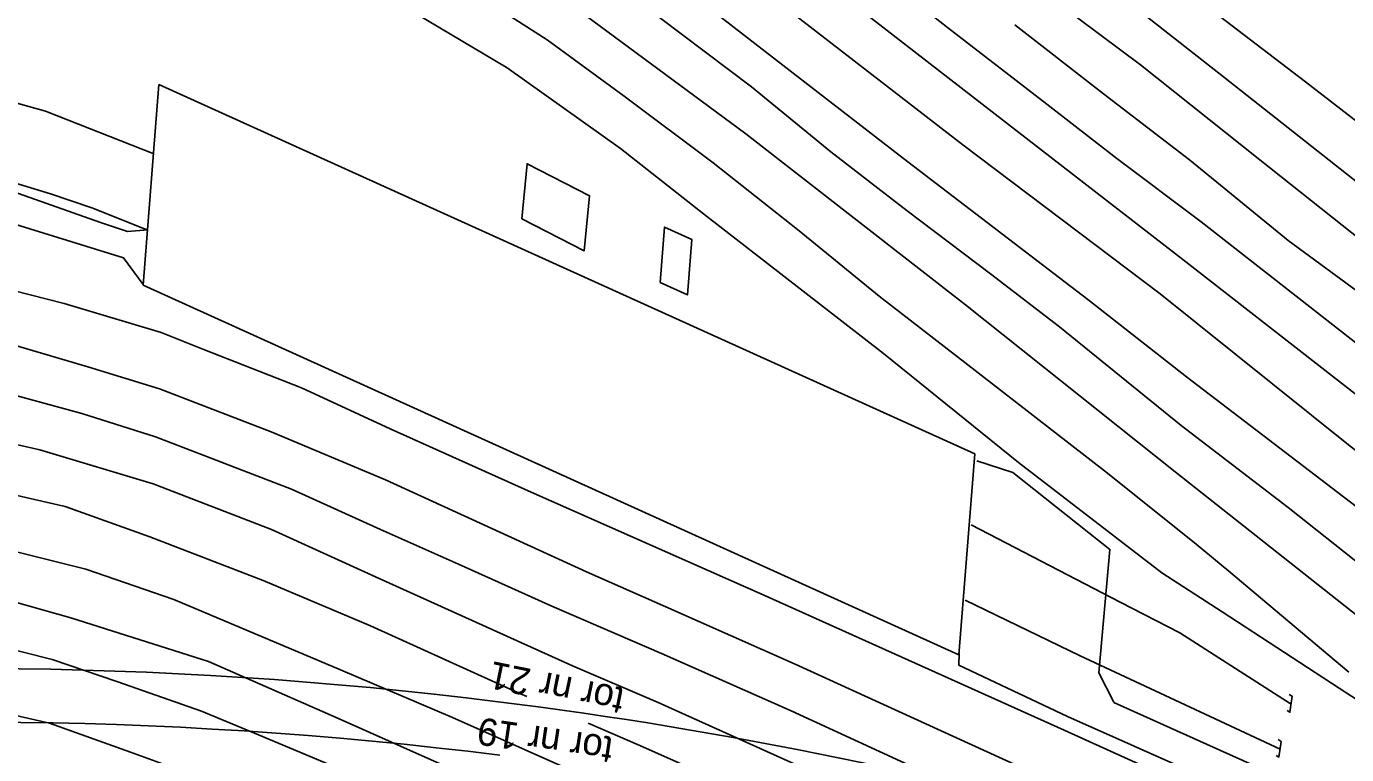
# Model space of a CAD drawing. Extents: x 6541740 to 6566395, y 5525066 to 5530361.
# Drawn here: x 6553961 to 6554019, y 5525381.4 to 5525413.4 of the extents above; entities that cross this region are included whole.
import ezdxf

# ---------------------------------------------------------------- set-up
doc = ezdxf.new("R2010")
doc.units = 0
for name, color, linetype in [('ps_wymiarowanie', 7, 'Continuous'), ('TOR_PRZEK_P-komponent', 7, 'Continuous'), ('TOR_PS_OPIS_O-opisy odwodnienia', 7, 'Continuous'), ('TOR_PS_OPIS_T-ukresy', 7, 'Continuous'), ('TOR_PS_T-rowy otwarte nieumocnione', 7, 'Continuous'), ('TOR_PS_T-wypelnienia', 7, 'Continuous')]:
    doc.layers.add(name, color=color, linetype=linetype)

msp = doc.modelspace()

# ---------------------------------------------------------------- linework, layer by layer
at = {"layer": 'ps_wymiarowanie'}
for p, q in [((6553966.806, 5525410.881), (6553966.12, 5525402.058)), ((6554002.685, 5525394.652), (6553966.806, 5525410.881)), ((6553966.12, 5525402.058), (6554001.982, 5525385.821)), ((6554001.982, 5525385.821), (6554002.685, 5525394.652))]:
    msp.add_line(p, q, dxfattribs=at)
for points in [[(6553982.766, 5525404.977), (6553983, 5525407.393), (6553985.745, 5525405.985), (6553985.511, 5525403.569)], [(6553988.845, 5525402.183), (6553989.046, 5525404.613), (6553990.248, 5525404.059), (6553990.048, 5525401.63)]]:
    msp.add_lwpolyline(points, close=True, dxfattribs=at)
at = {"layer": 'TOR_PRZEK_P-komponent'}
for centre, start_param, end_param in [((6553986.869, 5524675.408), 6.191398, 6.438521), ((6553986.985, 5524673.052), 6.191509, 6.438521), ((6553986.869, 5524675.408), 6.108872, 6.191398), ((6553987.127, 5524670.174), 6.17976, 6.438521)]:
    msp.add_ellipse(centre, major_axis=(-38.482, 709.537), ratio=0.510219, start_param=start_param, end_param=end_param, dxfattribs=at)
at = {"layer": 'TOR_PS_OPIS_T-ukresy'}
for points in [[(6553957.813, 5525433.2), (6553961.117, 5525433.196), (6553964.314, 5525432.869), (6553967.513, 5525432.284), (6553970.866, 5525431.253), (6553976.039, 5525429.27), (6553981.131, 5525426.512), (6553983.523, 5525424.914), (6553987.657, 5525421.706), (6553994.16, 5525416.879), (6554011.971, 5525403.091), (6554019.672, 5525397.078), (6554031.018, 5525388.333), (6554041.029, 5525380.426), (6554047.855, 5525375.018), (6554052.316, 5525371.509), (6554057.464, 5525367.286), (6554063.102, 5525362.776), (6554067.222, 5525360.091)], [(6553957.262, 5525430.873), (6553962.474, 5525430.761), (6553966.831, 5525430.121), (6553970.661, 5525428.993), (6553974.234, 5525427.67), (6553978.753, 5525425.559), (6553981.584, 5525423.917), (6553986.28, 5525420.413), (6553991.01, 5525416.846), (6553995.763, 5525413.156), (6554002.166, 5525408.224), (6554010.834, 5525401.681), (6554019.12, 5525395.042), (6554025.174, 5525390.323), (6554030.932, 5525385.714), (6554039.938, 5525378.686), (6554048.513, 5525371.829), (6554053.578, 5525367.861), (6554056.782, 5525365.431), (6554060.911, 5525362.675)], [(6553959.109, 5525428.559), (6553964.052, 5525428.15), (6553969.389, 5525427.015), (6553972.875, 5525425.872), (6553978.758, 5525423.055), (6553982.366, 5525420.783), (6553987.29, 5525417.11), (6553993.916, 5525411.981), (6553999.736, 5525407.484), (6554007.653, 5525401.435), (6554011.997, 5525398.032), (6554019.95, 5525391.949), (6554023.986, 5525388.614), (6554030.774, 5525383.422), (6554040.186, 5525376.091), (6554046.681, 5525371.097), (6554050.525, 5525368.019), (6554054.611, 5525365.318)], [(6554042.13, 5525370.684), (6554038.064, 5525373.422), (6554031.657, 5525378.013), (6554024.275, 5525383.741), (6554019.25, 5525387.74), (6554011.493, 5525393.854), (6554002.279, 5525401.191), (6553992.62, 5525408.706), (6553984.264, 5525414.885), (6553981.998, 5525416.389), (6553977.571, 5525419.038), (6553973.695, 5525420.842), (6553967.417, 5525422.889), (6553963.409, 5525423.587), (6553955.607, 5525424.04)], [(6554023.088, 5525381.529), (6554019.041, 5525384.134), (6554013.565, 5525387.708), (6554010.915, 5525389.423), (6554004.606, 5525394.273), (6553998.672, 5525399.054), (6553990.753, 5525405.201), (6553987.103, 5525408.07), (6553982.116, 5525411.612), (6553977.144, 5525414.562), (6553973.58, 5525416.194), (6553971.907, 5525416.84), (6553968.753, 5525417.861), (6553964.941, 5525418.911), (6553961.09, 5525419.454), (6553958.409, 5525419.563)], [(6553996.772, 5525417.09), (6554001.489, 5525413.388), (6554005.853, 5525410.011), (6554008.926, 5525407.632), (6554012.636, 5525404.846), (6554020.918, 5525398.365), (6554028.899, 5525392.055), (6554033.246, 5525388.754), (6554040.957, 5525382.689), (6554048.967, 5525376.389), (6554052.758, 5525373.565), (6554059.263, 5525368.434), (6554064.235, 5525364.302), (6554069.38, 5525360.19), (6554073.476, 5525357.549)], [(6554007.768, 5525415.817), (6554013.629, 5525411.219), (6554020.078, 5525406.136), (6554024.432, 5525402.777), (6554030.164, 5525398.309), (6554036.481, 5525393.241), (6554042.34, 5525388.724), (6554048.781, 5525383.756), (6554052.477, 5525380.799), (6554057.6, 5525376.898), (6554062.191, 5525373.21), (6554066.688, 5525369.802), (6554071.004, 5525366.362), (6554074.916, 5525363.356), (6554078.337, 5525360.648), (6554082.666, 5525357.345), (6554086.646, 5525354.297), (6554089.137, 5525352.331), (6554092.594, 5525349.649), (6554096.636, 5525346.582)], [(6554005.478, 5525415.117), (6554009.969, 5525411.739), (6554015.226, 5525407.565), (6554020.189, 5525403.631), (6554024.299, 5525400.428), (6554029.474, 5525396.269), (6554034.44, 5525392.455), (6554039.606, 5525388.337), (6554041.919, 5525386.631), (6554048.198, 5525381.622), (6554053.842, 5525377.25), (6554058.344, 5525373.721), (6554062.96, 5525370.095), (6554067.335, 5525366.615), (6554071.321, 5525363.623), (6554075.244, 5525360.584), (6554078.081, 5525358.978), (6554079.345, 5525358.265), (6554082.495, 5525356.59), (6554086.646, 5525354.297)], [(6553980.511, 5525415), (6553983.889, 5525412.837), (6553987.261, 5525410.36), (6553991.188, 5525407.432), (6553994.96, 5525404.441), (6553998.479, 5525401.58), (6554002.828, 5525398.201), (6554008.516, 5525393.796), (6554012.413, 5525390.674), (6554013.85, 5525389.5), (6554019.132, 5525385.05)], [(6553988.815, 5525413.826), (6553992.868, 5525410.774), (6553996.359, 5525407.913), (6553999.716, 5525405.326), (6554003.381, 5525402.556), (6554006.415, 5525400.222), (6554011.764, 5525395.898), (6554016.46, 5525392.288), (6554019.793, 5525389.653), (6554023.924, 5525386.395), (6554027.749, 5525383.363), (6554031.733, 5525380.328), (6554038.217, 5525375.276), (6554039.936, 5525374.039), (6554044.37, 5525370.757), (6554048.384, 5525368.023)], [(6554004.449, 5525413.499), (6554008.345, 5525410.464), (6554012.13, 5525407.563), (6554016.471, 5525404.024), (6554020.432, 5525401.109), (6554023.748, 5525398.395), (6554028.395, 5525394.752), (6554032.723, 5525391.468), (6554035.988, 5525388.878), (6554039.954, 5525385.659), (6554041.479, 5525384.496), (6554050.66, 5525377.31), (6554059.094, 5525370.701), (6554065.181, 5525366.254), (6554067.559, 5525364.718), (6554071.11, 5525362.786), (6554075.241, 5525360.587)], [(6554013.439, 5525413.886), (6554017.233, 5525410.993), (6554019.554, 5525409.195), (6554022.739, 5525406.698), (6554027.431, 5525403.025), (6554031.814, 5525399.601), (6554034.817, 5525397.214), (6554038.298, 5525394.535), (6554040.398, 5525392.807), (6554042.766, 5525391.006)]]:
    msp.add_lwpolyline(points, dxfattribs=at)
at = {"layer": 'TOR_PS_T-rowy otwarte nieumocnione'}
for points in [[(6553959.992, 5525410.213), (6553961.817, 5525409.708), (6553966.58, 5525407.834)], [(6553926.511, 5525405.706), (6553930.676, 5525406.262), (6553940.14, 5525407.299), (6553944.99, 5525407.858), (6553950.238, 5525408.014), (6553953.801, 5525407.982), (6553955.607, 5525407.729), (6553959.201, 5525406.939), (6553962.046, 5525406.066), (6553963.866, 5525405.457), (6553966.318, 5525404.483)], [(6553993.509, 5525388.387), (6553983.174, 5525392.968), (6553976.971, 5525395.753), (6553973.085, 5525397.547), (6553968.745, 5525399.243), (6553966.911, 5525399.986), (6553962.641, 5525401.254), (6553958.079, 5525402.411), (6553954.392, 5525403.152), (6553950.831, 5525403.646), (6553947.454, 5525403.984), (6553943.513, 5525404.115), (6553939.99, 5525404.111), (6553935.203, 5525403.866), (6553930.782, 5525403.276), (6553926.504, 5525402.563), (6553922.239, 5525401.574), (6553916.722, 5525399.938), (6553914.151, 5525398.918), (6553910.694, 5525397.496), (6553905.358, 5525394.857), (6553901.295, 5525392.748)], [(6553938.694, 5525401.539), (6553940.128, 5525401.644), (6553945.471, 5525401.548), (6553951.498, 5525401.043), (6553954.334, 5525400.674), (6553957.296, 5525400.17), (6553960.504, 5525399.41), (6553963.687, 5525398.474), (6553966.829, 5525397.508), (6553971.751, 5525395.617), (6553976.775, 5525393.512), (6553985.614, 5525389.468), (6553989.095, 5525387.93), (6553994.789, 5525385.406)], [(6553890.455, 5525381.461), (6553907.11, 5525390.776), (6553911.526, 5525392.987), (6553914.98, 5525394.424), (6553918.037, 5525395.612), (6553920.505, 5525396.415), (6553923.809, 5525397.236), (6553926.918, 5525397.935), (6553931.465, 5525398.726), (6553935.521, 5525399.254), (6553937.785, 5525399.368), (6553940.467, 5525399.527), (6553944.687, 5525399.529), (6553948.593, 5525399.342), (6553954.273, 5525398.609), (6553959.209, 5525397.556), (6553963.425, 5525396.425), (6553966.653, 5525395.392), (6553972.645, 5525393.096), (6553976.549, 5525391.33), (6553979.99, 5525389.796), (6553984.085, 5525387.957), (6553988.914, 5525385.874), (6553994.607, 5525383.35)], [(6553890.494, 5525379.006), (6553902.523, 5525386.023), (6553907.119, 5525388.536), (6553911.973, 5525390.882), (6553918.611, 5525393.469), (6553922.372, 5525394.66), (6553926.251, 5525395.601), (6553927.133, 5525395.841), (6553931.037, 5525396.528), (6553935.666, 5525397.188), (6553940.269, 5525397.508), (6553944.552, 5525397.443), (6553948.785, 5525397.169), (6553954.399, 5525396.452), (6553961.573, 5525394.83), (6553966.551, 5525393.33), (6553971.76, 5525391.323), (6553976.326, 5525389.246), (6553985.003, 5525385.326), (6553988.769, 5525383.718), (6553996.081, 5525380.426)], [(6553936.606, 5525395.005), (6553940.286, 5525395.231), (6553944.911, 5525395.122), (6553949.84, 5525394.781), (6553954.27, 5525394.263), (6553961.34, 5525392.648), (6553962.683, 5525392.341), (6553966.413, 5525391.007)], [(6554002.532, 5525391.531), (6554009.082, 5525388.137), (6554011.707, 5525386.784), (6554016.592, 5525383.645)], [(6553956.734, 5525391.297), (6553963.6, 5525389.582), (6553967.469, 5525388.249), (6553974.796, 5525385.162), (6553979.717, 5525383.067), (6553985.973, 5525380.279)], [(6553966.413, 5525391.007), (6553971.397, 5525389.081), (6553976.11, 5525387.092), (6553982.706, 5525384.106), (6553982.986, 5525383.984)], [(6553957.365, 5525389.003), (6553962.933, 5525387.444), (6553968.996, 5525385.523), (6553974.601, 5525383.062), (6553984.569, 5525378.63)], [(6553922.167, 5525385.403), (6553923.095, 5525385.699), (6553926.46, 5525386.524), (6553929.109, 5525387.116), (6553933.188, 5525387.86), (6553936.1, 5525388.211), (6553938.563, 5525388.392), (6553941.711, 5525388.53), (6553944.608, 5525388.489), (6553946.333, 5525388.347), (6553950.275, 5525387.926), (6553953.765, 5525387.49), (6553955.823, 5525386.973), (6553958.504, 5525386.526), (6553962.111, 5525385.613), (6553964.965, 5525384.64), (6553968.681, 5525383.347), (6553971.183, 5525382.3), (6553975.271, 5525380.582), (6553978.329, 5525379.139), (6553983.289, 5525376.968), (6553985.099, 5525376.189)], [(6554026.155, 5525373.591), (6554020.683, 5525376.136), (6554006.613, 5525382.506), (6553993.509, 5525388.387)], [(6554002.263, 5525388.219), (6554007.322, 5525385.776), (6554016.107, 5525381.668)], [(6553994.789, 5525385.406), (6554006.437, 5525380.086), (6554011.388, 5525377.882), (6554024.143, 5525372.017), (6554041.481, 5525364.324), (6554057.888, 5525356.834), (6554063.29, 5525354.375), (6554071.212, 5525350.543), (6554073.626, 5525348.999), (6554076.156, 5525347.37), (6554080.209, 5525344.347)], [(6554016.516, 5525384.071), (6554016.638, 5525383.993), (6554016.546, 5525383.297), (6554016.424, 5525383.376)], [(6553984.907, 5525373.429), (6553980.345, 5525375.523), (6553976.514, 5525377.127), (6553970.456, 5525379.664), (6553968.622, 5525380.431), (6553965.56, 5525381.534), (6553961.992, 5525382.819), (6553959.4, 5525383.397)], [(6553994.607, 5525383.35), (6554006.265, 5525377.989), (6554020.346, 5525371.564), (6554023.876, 5525369.917), (6554041.285, 5525362.116), (6554054.9, 5525355.87), (6554057.605, 5525354.66), (6554071.298, 5525348.565), (6554076.059, 5525346.512), (6554080.209, 5525344.347)], [(6553985.681, 5525382.818), (6553987.858, 5525381.876)], [(6554016.031, 5525382.094), (6554016.153, 5525382.015), (6554016.061, 5525381.32), (6554015.939, 5525381.398)], [(6553987.858, 5525381.876), (6553992.146, 5525379.974), (6553996.995, 5525377.801), (6554001.253, 5525375.809), (6554006.482, 5525373.545), (6554010.017, 5525371.849), (6554013.695, 5525370.157), (6554018.034, 5525368.197), (6554023.123, 5525365.857), (6554028.226, 5525363.572), (6554032.831, 5525361.535), (6554036.321, 5525359.969), (6554038.782, 5525358.881), (6554045.577, 5525355.708), (6554050.121, 5525353.792), (6554054.801, 5525351.527), (6554060.07, 5525349.165), (6554064.441, 5525347.262), (6554068.386, 5525345.435), (6554073.375, 5525343.276), (6554078.221, 5525341.066), (6554082.94, 5525338.898), (6554085.768, 5525337.711)]]:
    msp.add_lwpolyline(points, dxfattribs=at)
at = {"layer": 'TOR_PS_T-wypelnienia'}
for points in [[(6553966.319, 5525404.486), (6553965.43, 5525404.42), (6553964.245, 5525404.81), (6553959.418, 5525406.506), (6553954.115, 5525407.434), (6553949.909, 5525407.744), (6553940.925, 5525407.011), (6553935.133, 5525406.335), (6553935.185, 5525405.507), (6553941.008, 5525405.848), (6553949.856, 5525406.581), (6553954.289, 5525405.956), (6553959.458, 5525405.045), (6553965.255, 5525403.266), (6553966.119, 5525402.089)], [(6554002.776, 5525394.347), (6554004.358, 5525393.826), (6554008.626, 5525390.451), (6554008.145, 5525385.031), (6554008.798, 5525383.731)], [(6554090.71, 5525348.591), (6554090.35, 5525347.067), (6554089.616, 5525345.881), (6554088.594, 5525345.411), (6554087.317, 5525345.56), (6554084.526, 5525346.576), (6554078.278, 5525349.802), (6554073.711, 5525352.969), (6554062.581, 5525358.023), (6554041.814, 5525367.39), (6554024.348, 5525375.285), (6554006.758, 5525383.102), (6554001.983, 5525385.369), (6554001.994, 5525385.873)], [(6554008.799, 5525383.727), (6554008.799, 5525383.727), (6554024.509, 5525376.663), (6554041.89, 5525368.783), (6554062.703, 5525359.433), (6554074.224, 5525354.126), (6554078.685, 5525350.992), (6554085.124, 5525347.707), (6554086.866, 5525347.3), (6554087.963, 5525347.344), (6554088.657, 5525347.53), (6554089.328, 5525348.073), (6554089.778, 5525349.08)]]:
    msp.add_lwpolyline(points, dxfattribs=at)

# ---------------------------------------------------------------- texts
at = {"layer": 'TOR_PS_OPIS_O-opisy odwodnienia'}
for s, rotation, p in [('tor nr 21', 168.4331, (6553987.336, 5525384.344)), ('tor nr 19', 171.56538, (6553986.83, 5525382.198))]:
    msp.add_text(s, height=1.2, rotation=rotation, dxfattribs=at).set_placement(p)

doc.saveas('drawing.dxf')
